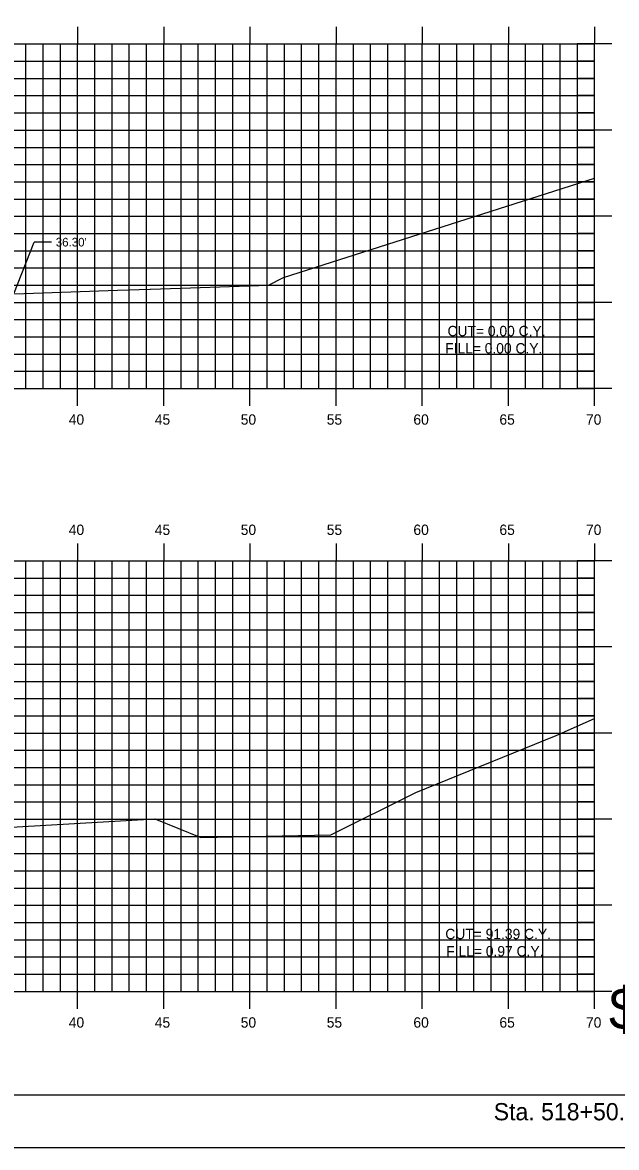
# Model space of a CAD drawing. Extents: x 1170543 to 1177585, y 609599 to 610623.
# Drawn here: x 1174063.3 to 1174097.8, y 609598.8 to 609664.1 of the extents above; entities that cross this region are included whole.
import ezdxf

# ---------------------------------------------------------------- set-up
doc = ezdxf.new("R2010")
doc.units = 0
for name, color, linetype in [('ANNOTATION', 7, 'Continuous'), ('BORDER', 7, 'Continuous'), ('D_Roadway_Centerline_Text', 7, 'Continuous'), ('H_V ANNOTATION', 7, 'Continuous'), ('MAJOR', 7, 'Continuous'), ('MINOR', 7, 'Continuous'), ('PLOT BOUNDARY', 7, 'Continuous'), ('S_Roadway_Centerline', 7, 'Continuous')]:
    doc.layers.add(name, color=color, linetype=linetype)

msp = doc.modelspace()

# ---------------------------------------------------------------- linework, layer by layer
at = {"layer": 'ANNOTATION'}
for p in [(1174062.833, 609648.36), (1174065.008, 609651.368)]:
    msp.add_line(p, (1174064.008, 609651.368), dxfattribs=at)
at = {"layer": 'BORDER'}
msp.add_line((1173951.531, 609601.872), (1174111.531, 609601.872), dxfattribs=at)
at = {"layer": 'MAJOR'}
for p, q in [((1174066.53, 609663.874), (1174066.53, 609662.872)), ((1174071.53, 609663.874), (1174071.53, 609662.872)), ((1174076.53, 609663.874), (1174076.53, 609662.872)), ((1174081.53, 609663.874), (1174081.53, 609662.872)), ((1174086.53, 609663.874), (1174086.53, 609662.872)), ((1174091.53, 609663.874), (1174091.53, 609662.872)), ((1174096.53, 609663.874), (1174096.53, 609662.872)), ((1173956.53, 609662.872), (1174096.53, 609662.872)), ((1173956.53, 609662.872), (1174096.53, 609662.872)), ((1174066.53, 609642.872), (1174066.53, 609662.872)), ((1174071.53, 609642.872), (1174071.53, 609662.872)), ((1174076.53, 609642.872), (1174076.53, 609662.872)), ((1174081.53, 609642.872), (1174081.53, 609662.872)), ((1174086.53, 609642.872), (1174086.53, 609662.872)), ((1174091.53, 609642.872), (1174091.53, 609662.872)), ((1174097.532, 609662.872), (1174095.528, 609662.872)), ((1174096.53, 609642.872), (1174096.53, 609662.872)), ((1174096.53, 609642.872), (1174096.53, 609662.872)), ((1173956.53, 609657.872), (1174096.53, 609657.872)), ((1174097.532, 609657.872), (1174095.528, 609657.872)), ((1173956.53, 609652.872), (1174096.53, 609652.872)), ((1174097.532, 609652.872), (1174095.528, 609652.872)), ((1173956.53, 609647.872), (1174096.53, 609647.872)), ((1174097.532, 609647.872), (1174095.528, 609647.872)), ((1173956.53, 609642.872), (1174096.53, 609642.872)), ((1173956.53, 609642.872), (1174096.53, 609642.872)), ((1174066.53, 609641.87), (1174066.53, 609642.872)), ((1174071.53, 609641.87), (1174071.53, 609642.872)), ((1174076.53, 609641.87), (1174076.53, 609642.872)), ((1174081.53, 609641.87), (1174081.53, 609642.872)), ((1174086.53, 609641.87), (1174086.53, 609642.872)), ((1174091.53, 609641.87), (1174091.53, 609642.872)), ((1174097.532, 609642.872), (1174095.528, 609642.872)), ((1174096.53, 609641.87), (1174096.53, 609642.872)), ((1174066.53, 609633.874), (1174066.53, 609632.872)), ((1174071.53, 609633.874), (1174071.53, 609632.872)), ((1174076.53, 609633.874), (1174076.53, 609632.872)), ((1174081.53, 609633.874), (1174081.53, 609632.872)), ((1174086.53, 609633.874), (1174086.53, 609632.872)), ((1174091.53, 609633.874), (1174091.53, 609632.872)), ((1174096.53, 609633.874), (1174096.53, 609632.872)), ((1173956.53, 609632.872), (1174096.53, 609632.872)), ((1173956.53, 609632.872), (1174096.53, 609632.872)), ((1174066.53, 609607.872), (1174066.53, 609632.872)), ((1174071.53, 609607.872), (1174071.53, 609632.872)), ((1174076.53, 609607.872), (1174076.53, 609632.872)), ((1174081.53, 609607.872), (1174081.53, 609632.872)), ((1174086.53, 609607.872), (1174086.53, 609632.872)), ((1174091.53, 609607.872), (1174091.53, 609632.872)), ((1174097.532, 609632.872), (1174095.528, 609632.872)), ((1174096.53, 609607.872), (1174096.53, 609632.872)), ((1174096.53, 609607.872), (1174096.53, 609632.872)), ((1173956.53, 609627.872), (1174096.53, 609627.872)), ((1174097.532, 609627.872), (1174095.528, 609627.872)), ((1173956.53, 609622.872), (1174096.53, 609622.872)), ((1174097.532, 609622.872), (1174095.528, 609622.872)), ((1173956.53, 609617.872), (1174096.53, 609617.872)), ((1174097.532, 609617.872), (1174095.528, 609617.872)), ((1173956.53, 609612.872), (1174096.53, 609612.872)), ((1174097.532, 609612.872), (1174095.528, 609612.872)), ((1173956.53, 609607.872), (1174096.53, 609607.872)), ((1173956.53, 609607.872), (1174096.53, 609607.872)), ((1174066.53, 609606.87), (1174066.53, 609607.872)), ((1174071.53, 609606.87), (1174071.53, 609607.872)), ((1174076.53, 609606.87), (1174076.53, 609607.872)), ((1174081.53, 609606.87), (1174081.53, 609607.872)), ((1174086.53, 609606.87), (1174086.53, 609607.872)), ((1174091.53, 609606.87), (1174091.53, 609607.872)), ((1174097.532, 609607.872), (1174095.528, 609607.872)), ((1174096.53, 609606.87), (1174096.53, 609607.872))]:
    msp.add_line(p, q, dxfattribs=at)
at = {"layer": 'MINOR'}
for p, q in [((1174063.53, 609642.872), (1174063.53, 609662.872)), ((1174064.53, 609642.872), (1174064.53, 609662.872)), ((1174065.53, 609642.872), (1174065.53, 609662.872)), ((1174067.53, 609642.872), (1174067.53, 609662.872)), ((1174068.53, 609642.872), (1174068.53, 609662.872)), ((1174069.53, 609642.872), (1174069.53, 609662.872)), ((1174070.53, 609642.872), (1174070.53, 609662.872)), ((1174072.53, 609642.872), (1174072.53, 609662.872)), ((1174073.53, 609642.872), (1174073.53, 609662.872)), ((1174074.53, 609642.872), (1174074.53, 609662.872)), ((1174075.53, 609642.872), (1174075.53, 609662.872)), ((1174077.53, 609642.872), (1174077.53, 609662.872)), ((1174078.53, 609642.872), (1174078.53, 609662.872)), ((1174079.53, 609642.872), (1174079.53, 609662.872)), ((1174080.53, 609642.872), (1174080.53, 609662.872)), ((1174082.53, 609642.872), (1174082.53, 609662.872)), ((1174083.53, 609642.872), (1174083.53, 609662.872)), ((1174084.53, 609642.872), (1174084.53, 609662.872)), ((1174085.53, 609642.872), (1174085.53, 609662.872)), ((1174087.53, 609642.872), (1174087.53, 609662.872)), ((1174088.53, 609642.872), (1174088.53, 609662.872)), ((1174089.53, 609642.872), (1174089.53, 609662.872)), ((1174090.53, 609642.872), (1174090.53, 609662.872)), ((1174092.53, 609642.872), (1174092.53, 609662.872)), ((1174093.53, 609642.872), (1174093.53, 609662.872)), ((1174094.53, 609642.872), (1174094.53, 609662.872)), ((1174095.53, 609642.872), (1174095.53, 609662.872)), ((1173956.53, 609661.872), (1174096.53, 609661.872)), ((1174096.53, 609661.872), (1174095.528, 609661.872)), ((1173956.53, 609660.872), (1174096.53, 609660.872)), ((1174096.53, 609660.872), (1174095.528, 609660.872)), ((1173956.53, 609659.872), (1174096.53, 609659.872)), ((1174096.53, 609659.872), (1174095.528, 609659.872)), ((1173956.53, 609658.872), (1174096.53, 609658.872)), ((1174096.53, 609658.872), (1174095.528, 609658.872)), ((1173956.53, 609656.872), (1174096.53, 609656.872)), ((1174096.53, 609656.872), (1174095.528, 609656.872)), ((1173956.53, 609655.872), (1174096.53, 609655.872)), ((1174096.53, 609655.872), (1174095.528, 609655.872)), ((1173956.53, 609654.872), (1174096.53, 609654.872)), ((1174096.53, 609654.872), (1174095.528, 609654.872)), ((1173956.53, 609653.872), (1174096.53, 609653.872)), ((1174096.53, 609653.872), (1174095.528, 609653.872)), ((1173956.53, 609651.872), (1174096.53, 609651.872)), ((1174096.53, 609651.872), (1174095.528, 609651.872)), ((1173956.53, 609650.872), (1174096.53, 609650.872)), ((1174096.53, 609650.872), (1174095.528, 609650.872)), ((1173956.53, 609649.872), (1174096.53, 609649.872)), ((1174096.53, 609649.872), (1174095.528, 609649.872)), ((1173956.53, 609648.872), (1174096.53, 609648.872)), ((1174096.53, 609648.872), (1174095.528, 609648.872)), ((1173956.53, 609646.872), (1174096.53, 609646.872)), ((1174096.53, 609646.872), (1174095.528, 609646.872)), ((1173956.53, 609645.872), (1174096.53, 609645.872)), ((1174096.53, 609645.872), (1174095.528, 609645.872)), ((1173956.53, 609644.872), (1174096.53, 609644.872)), ((1174096.53, 609644.872), (1174095.528, 609644.872)), ((1173956.53, 609643.872), (1174096.53, 609643.872)), ((1174096.53, 609643.872), (1174095.528, 609643.872)), ((1174063.53, 609607.872), (1174063.53, 609632.872)), ((1174064.53, 609607.872), (1174064.53, 609632.872)), ((1174065.53, 609607.872), (1174065.53, 609632.872)), ((1174067.53, 609607.872), (1174067.53, 609632.872)), ((1174068.53, 609607.872), (1174068.53, 609632.872)), ((1174069.53, 609607.872), (1174069.53, 609632.872)), ((1174070.53, 609607.872), (1174070.53, 609632.872)), ((1174072.53, 609607.872), (1174072.53, 609632.872)), ((1174073.53, 609607.872), (1174073.53, 609632.872)), ((1174074.53, 609607.872), (1174074.53, 609632.872)), ((1174075.53, 609607.872), (1174075.53, 609632.872)), ((1174077.53, 609607.872), (1174077.53, 609632.872)), ((1174078.53, 609607.872), (1174078.53, 609632.872)), ((1174079.53, 609607.872), (1174079.53, 609632.872)), ((1174080.53, 609607.872), (1174080.53, 609632.872)), ((1174082.53, 609607.872), (1174082.53, 609632.872)), ((1174083.53, 609607.872), (1174083.53, 609632.872)), ((1174084.53, 609607.872), (1174084.53, 609632.872)), ((1174085.53, 609607.872), (1174085.53, 609632.872)), ((1174087.53, 609607.872), (1174087.53, 609632.872)), ((1174088.53, 609607.872), (1174088.53, 609632.872)), ((1174089.53, 609607.872), (1174089.53, 609632.872)), ((1174090.53, 609607.872), (1174090.53, 609632.872)), ((1174092.53, 609607.872), (1174092.53, 609632.872)), ((1174093.53, 609607.872), (1174093.53, 609632.872)), ((1174094.53, 609607.872), (1174094.53, 609632.872)), ((1174095.53, 609607.872), (1174095.53, 609632.872)), ((1173956.53, 609631.872), (1174096.53, 609631.872)), ((1174096.53, 609631.872), (1174095.528, 609631.872)), ((1173956.53, 609630.872), (1174096.53, 609630.872)), ((1174096.53, 609630.872), (1174095.528, 609630.872)), ((1173956.53, 609629.872), (1174096.53, 609629.872)), ((1174096.53, 609629.872), (1174095.528, 609629.872)), ((1173956.53, 609628.872), (1174096.53, 609628.872)), ((1174096.53, 609628.872), (1174095.528, 609628.872)), ((1173956.53, 609626.872), (1174096.53, 609626.872)), ((1174096.53, 609626.872), (1174095.528, 609626.872)), ((1173956.53, 609625.872), (1174096.53, 609625.872)), ((1174096.53, 609625.872), (1174095.528, 609625.872)), ((1173956.53, 609624.872), (1174096.53, 609624.872)), ((1174096.53, 609624.872), (1174095.528, 609624.872)), ((1173956.53, 609623.872), (1174096.53, 609623.872)), ((1174096.53, 609623.872), (1174095.528, 609623.872)), ((1173956.53, 609621.872), (1174096.53, 609621.872)), ((1174096.53, 609621.872), (1174095.528, 609621.872)), ((1173956.53, 609620.872), (1174096.53, 609620.872)), ((1174096.53, 609620.872), (1174095.528, 609620.872)), ((1173956.53, 609619.872), (1174096.53, 609619.872)), ((1174096.53, 609619.872), (1174095.528, 609619.872)), ((1173956.53, 609618.872), (1174096.53, 609618.872)), ((1174096.53, 609618.872), (1174095.528, 609618.872)), ((1173956.53, 609616.872), (1174096.53, 609616.872)), ((1174096.53, 609616.872), (1174095.528, 609616.872)), ((1173956.53, 609615.872), (1174096.53, 609615.872)), ((1174096.53, 609615.872), (1174095.528, 609615.872)), ((1173956.53, 609614.872), (1174096.53, 609614.872)), ((1174096.53, 609614.872), (1174095.528, 609614.872)), ((1173956.53, 609613.872), (1174096.53, 609613.872)), ((1174096.53, 609613.872), (1174095.528, 609613.872)), ((1173956.53, 609611.872), (1174096.53, 609611.872)), ((1174096.53, 609611.872), (1174095.528, 609611.872)), ((1173956.53, 609610.872), (1174096.53, 609610.872)), ((1174096.53, 609610.872), (1174095.528, 609610.872)), ((1173956.53, 609609.872), (1174096.53, 609609.872)), ((1174096.53, 609609.872), (1174095.528, 609609.872)), ((1173956.53, 609608.872), (1174096.53, 609608.872)), ((1174096.53, 609608.872), (1174095.528, 609608.872))]:
    msp.add_line(p, q, dxfattribs=at)
at = {"layer": 'PLOT BOUNDARY'}
msp.add_lwpolyline([(1173943.437, 609598.813), (1174113.437, 609598.813), (1174113.437, 609708.813), (1173943.437, 609708.813)], close=True, dxfattribs=at)
at = {"layer": 'S_Roadway_Centerline'}
for points in [[(1174062.884, 609648.361), (1174068.834, 609648.579), (1174070.748, 609648.634), (1174070.757, 609648.635), (1174073.077, 609648.718), (1174077.616, 609648.874), (1174078.474, 609649.311), (1174096.53, 609655.086)], [(1174059.999, 609617.248), (1174071.005, 609617.885), (1174073.678, 609616.816), (1174081.218, 609616.955), (1174086.155, 609619.42), (1174094.297, 609622.736), (1174096.53, 609623.712)]]:
    msp.add_lwpolyline(points, dxfattribs=at)

# ---------------------------------------------------------------- texts
at = {"layer": 'ANNOTATION'}
msp.add_text("36.30'", height=0.5, dxfattribs=at).set_placement((1174065.258, 609651.118))
at = {"layer": 'BORDER'}
msp.add_text('$SHNUM$', height=2.4194, rotation=360, dxfattribs=at).set_placement((1174097.364, 609605.655))
at = {"layer": 'D_Roadway_Centerline_Text'}
for s, p in [('CUT= 0.00 C.Y.', (1174087.996, 609645.908)), ('FILL= 0.00 C.Y.', (1174087.857, 609644.906)), ('CUT= 91.39 C.Y.', (1174087.868, 609610.908)), ('FILL= 0.97 C.Y.', (1174087.921, 609609.906))]:
    msp.add_text(s, height=0.6, dxfattribs=at).set_placement(p)
at = {"layer": 'H_V ANNOTATION'}
for s, height, p in [('40', 0.6, (1174066.016, 609640.772)), ('45', 0.6, (1174071.008, 609640.772)), ('50', 0.6, (1174075.995, 609640.772)), ('55', 0.6, (1174080.987, 609640.772)), ('60', 0.6, (1174086.016, 609640.772)), ('65', 0.6, (1174091.008, 609640.772)), ('70', 0.6, (1174096.032, 609640.772)), ('40', 0.6, (1174066.016, 609634.372)), ('45', 0.6, (1174071.008, 609634.372)), ('50', 0.6, (1174075.995, 609634.372)), ('55', 0.6, (1174080.987, 609634.372)), ('60', 0.6, (1174086.016, 609634.372)), ('65', 0.6, (1174091.008, 609634.372)), ('70', 0.6, (1174096.032, 609634.372)), ('40', 0.6, (1174066.016, 609605.772)), ('45', 0.6, (1174071.008, 609605.772)), ('50', 0.6, (1174075.995, 609605.772)), ('55', 0.6, (1174080.987, 609605.772)), ('60', 0.6, (1174086.016, 609605.772)), ('65', 0.6, (1174091.008, 609605.772)), ('70', 0.6, (1174096.032, 609605.772)), ('Sta. 518+50.00 to Sta. 519+00.00', 1.0002, (1174090.676, 609600.392))]:
    msp.add_text(s, height=height, dxfattribs=at).set_placement(p)

doc.saveas('drawing.dxf')
